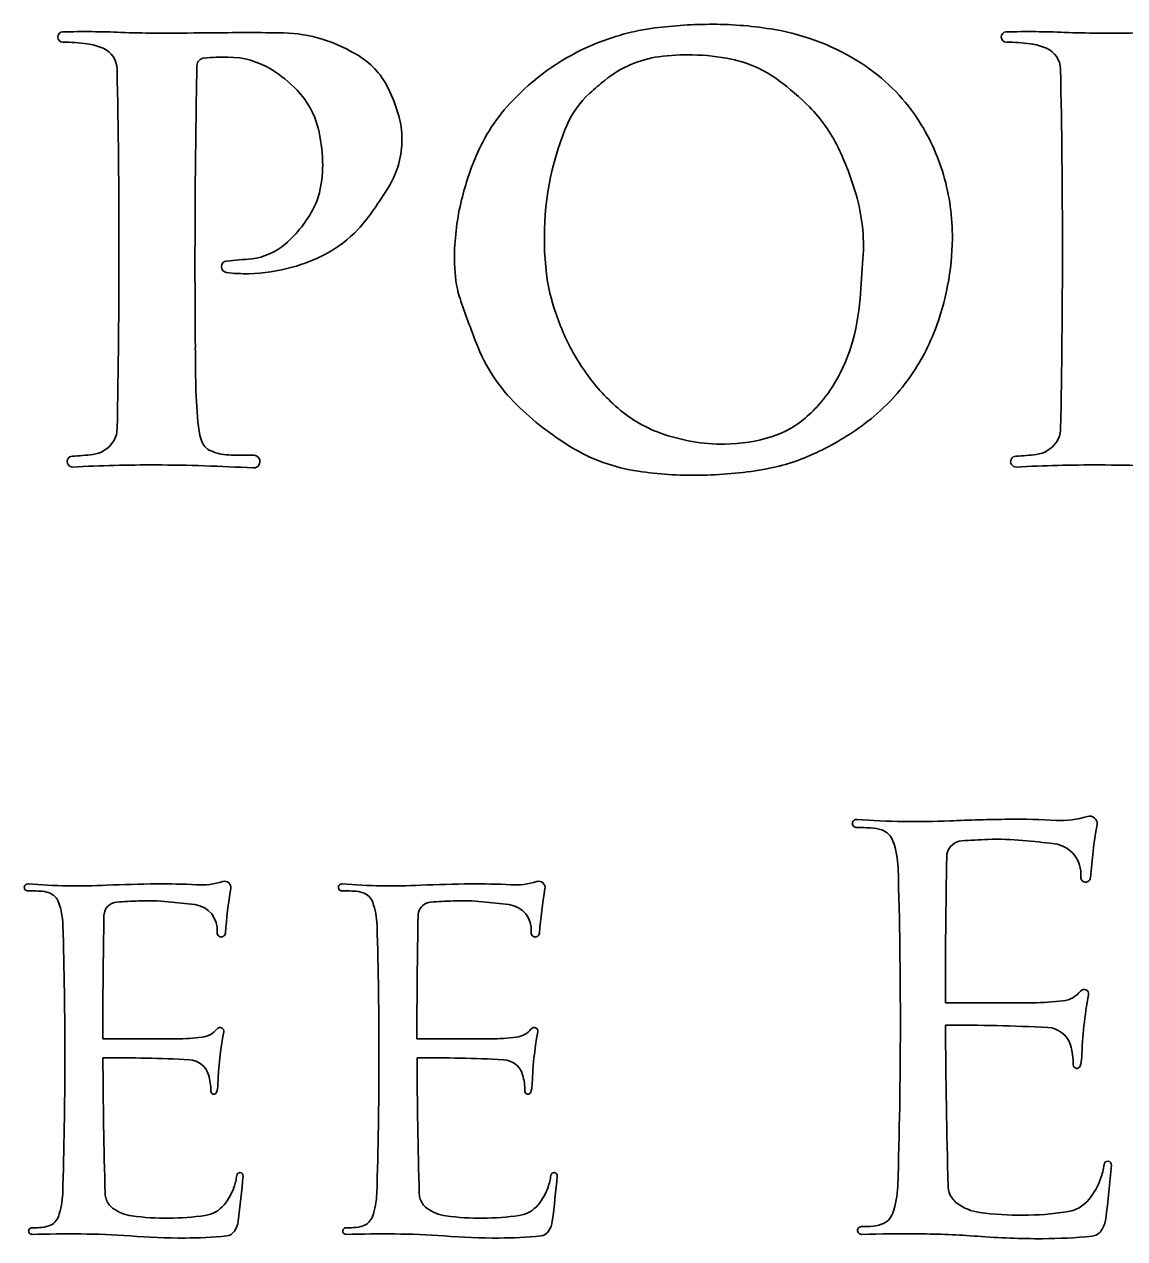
# Model space of a CAD drawing. Extents: x -21.1 to 50.3, y 0 to 22.1.
# Drawn here: x 27.562 to 28.29, y 5.893 to 6.697 of the extents above; entities that cross this region are included whole.
import ezdxf

# ---------------------------------------------------------------- set-up
doc = ezdxf.new("R2010")
doc.units = 0
doc.layers.add('SH_Text', color=7, linetype='Continuous')

msp = doc.modelspace()

# ---------------------------------------------------------------- linework, layer by layer
at = {"layer": 'SH_Text'}
for centre, radius, start, end in [((28.01661, 6.40481), 0.29228, 89.86421, 97.4106), ((28.01672, 6.44919), 0.24791, 80.35762, 89.86421), ((27.58711, 6.68867), 0.0034, 91.40576, 270.38362), ((27.60142, 6.10534), 0.5869, 87.64671, 91.40576), ((27.64883, 7.25894), 0.56768, 267.64671, 269.87914), ((27.6531, 9.27972), 2.58846, 269.87914, 270.64679), ((27.71054, 4.19085), 2.50074, 90.02109, 90.64679), ((27.71009, 5.43675), 1.25484, 88.94603, 90.02109), ((27.73149, 6.6), 0.0914, 72.65975, 88.94603), ((27.99918, 6.53883), 0.15714, 97.4106, 112.96486), ((28.03258, 6.54255), 0.15321, 57.03917, 80.35762), ((28.21166, 6.68867), 0.0034, 91.40576, 270.38362), ((28.22598, 6.10534), 0.5869, 87.64671, 91.40576), ((28.27339, 7.25894), 0.56768, 267.64671, 269.87914), ((28.27765, 9.27972), 2.58846, 269.87914, 270.64679), ((27.58786, 6.57642), 0.10885, 81.98413, 90.38362), ((27.59726, 6.64317), 0.04145, 66.71534, 81.98413), ((27.60758, 6.66714), 0.01535, 1.18991, 66.71534), ((27.72709, 6.58591), 0.10615, 57.73568, 72.65975), ((27.99899, 6.53929), 0.15664, 112.96486, 135.67119), ((28.21241, 6.57642), 0.10885, 81.98413, 90.38362), ((28.22181, 6.64317), 0.04145, 66.71534, 81.98413), ((28.23213, 6.66714), 0.01535, 1.18991, 66.71534), ((27.681, 6.66959), 0.00521, 94.41698, 178.887), ((27.69536, 6.48366), 0.19169, 89.65787, 94.41698), ((27.69618, 6.62033), 0.05503, 58.58613, 89.65787), ((27.75654, 6.63257), 0.05097, 25.2881, 57.73568), ((27.99085, 6.60599), 0.07021, 97.5949, 113.26525), ((28.00115, 6.52873), 0.14815, 88.91864, 97.5949), ((28.0013, 6.53678), 0.1401, 78.3422, 88.91864), ((28.01356, 6.59619), 0.07943, 53.42179, 78.3422), ((21.84701, 6.54749), 5.77717, 358.826009, 1.189909), ((34.41123, 6.53884), 6.73671, 178.886995, 180.475328), ((27.67993, 6.59372), 0.08621, 43.83539, 58.58613), ((27.99243, 6.60229), 0.07423, 113.26525, 128.99735), ((28.04703, 6.56483), 0.12666, 33.59812, 57.03917), ((22.47156, 6.54749), 5.77717, 358.826009, 1.189909), ((28.08456, 6.48851), 0.22063, 128.99735, 132.33826), ((27.95348, 6.51524), 0.18024, 44.85537, 53.42179), ((27.70181, 6.61473), 0.05587, 14.22006, 43.83539), ((27.68993, 6.6011), 0.12465, 17.37499, 25.2881), ((27.96942, 6.56451), 0.11789, 134.40027, 156.24969), ((27.97793, 6.60554), 0.06231, 132.33826, 156.72296), ((28.0113, 6.57277), 0.09868, 25.67509, 44.85537), ((27.75515, 6.62151), 0.05631, 1.6695, 17.37499), ((28.03737, 6.55841), 0.13825, 16.35885, 33.59812), ((27.65875, 6.60382), 0.10029, 1.46579, 14.22006), ((27.74587, 6.62124), 0.0656, 347.67189, 1.6695), ((28.08048, 6.56143), 0.17395, 156.72296, 165.29796), ((27.91777, 6.5278), 0.20246, 16.27406, 25.67509), ((27.75514, 6.61921), 0.05611, 328.03878, 347.67189), ((28.03225, 6.53687), 0.18653, 156.24969, 166.31153), ((27.67533, 6.60424), 0.08371, 348.11323, 1.46579), ((28.10269, 6.5556), 0.19691, 165.29796, 188.43668), ((28.03157, 6.55671), 0.1443, 359.36863, 16.35885), ((27.71437, 6.59602), 0.04381, 332.6449, 348.11323), ((27.4516, 6.8086), 0.41388, 325.54557, 328.03878), ((27.99576, 6.55057), 0.12122, 355.99084, 16.27406), ((27.67987, 6.61387), 0.08266, 311.21875, 332.6449), ((28.01522, 6.54102), 0.169, 166.31153, 178.96021), ((27.69866, 6.63909), 0.11426, 317.10146, 325.54557), ((27.72445, 6.61512), 0.07905, 297.49966, 317.10146), ((27.70776, 6.58203), 0.04032, 276.11994, 311.21875), ((28.00157, 6.55704), 0.1743, 338.90883, 359.36863), ((27.70818, 6.64637), 0.11428, 285.56997, 297.49966), ((27.9488, 6.54222), 0.10258, 178.96021, 191.42308), ((27.69583, 6.53656), 0.00384, 94.6278, 263.25152), ((27.64404, 7.1764), 0.63809, 274.6278, 276.11994), ((27.7076, 6.64848), 0.11647, 271.29293, 285.56997), ((21.00163, 7.04077), 7.1325, 355.777197, 355.990845), ((27.70783, 6.638), 0.106, 263.25152, 271.29293), ((27.96836, 6.53567), 0.06111, 188.43668, 192.53523), ((27.89697, 6.53175), 0.04969, 191.42308, 198.90716), ((28.066, 6.55738), 0.16114, 192.53523, 201.90741), ((28.62984, 6.78277), 0.82436, 198.90716, 201.10491), ((27.97241, 6.52608), 0.14275, 342.87828, 355.7772), ((28.05739, 6.55392), 0.15185, 201.90741, 213.72007), ((28.03142, 6.54553), 0.1423, 323.66493, 338.90883), ((31.04385, 6.5109), 3.36922, 180.47532, 180.84497), ((27.96794, 6.5273), 0.11488, 201.10491, 225.62484), ((28.00198, 6.51697), 0.1118, 327.94551, 342.87828), ((28.04278, 6.54417), 0.13428, 213.72007, 228.00478), ((28.04054, 6.46661), 0.36558, 180.84497, 185.14242), ((28.01916, 6.50621), 0.09153, 310.40991, 327.94551), ((28.03557, 6.54248), 0.13715, 305.76177, 323.66493), ((28.02809, 6.58877), 0.20088, 225.62484, 238.50059), ((28.01356, 6.51171), 0.09061, 228.00478, 250.04046), ((27.74187, 6.43973), 0.0657, 185.14242, 195.487), ((28.03683, 6.48546), 0.06428, 287.96146, 310.40991), ((28.00439, 6.58577), 0.19051, 294.56606, 305.76177), ((27.60706, 6.42945), 0.0159, 324.47105, 358.82601), ((27.68961, 6.42525), 0.01147, 195.487, 247.00713), ((28.02426, 6.54118), 0.12196, 250.04046, 270.47035), ((28.0244, 6.5238), 0.10458, 270.47035, 287.96146), ((28.23162, 6.42945), 0.0159, 324.47105, 358.82601), ((27.6045, 6.43128), 0.01905, 277.24087, 324.47105), ((27.69835, 6.44584), 0.03384, 247.00713, 270.36112), ((27.98509, 6.51861), 0.11859, 238.50059, 261.70933), ((28.22905, 6.43128), 0.01905, 277.24087, 324.47105), ((27.59352, 6.40768), 0.00361, 91.94369, 273.10582), ((27.58842, 6.55779), 0.14659, 271.94369, 277.24087), ((27.70152, 5.94305), 0.46896, 88.54697, 90.36112), ((27.71331, 6.40765), 0.00421, 266.64368, 88.54697), ((28.02897, 6.532), 0.13138, 279.52678, 294.56606), ((28.21807, 6.40768), 0.00361, 91.94369, 273.10582), ((28.21298, 6.55779), 0.14659, 271.94369, 277.24087), ((27.64486, 5.46144), 0.94402, 89.77654, 93.10582), ((27.64394, 5.22484), 1.18062, 86.64368, 89.77654), ((28.00489, 6.65446), 0.25587, 261.70933, 270.73874), ((28.00459, 6.67724), 0.27866, 270.73874, 279.52678), ((28.26942, 5.46144), 0.94402, 89.77654, 93.10582), ((28.26849, 5.22484), 1.18062, 86.64368, 89.77654), ((28.26674, 6.16805), 0.00496, 350.19324, 107.41903), ((28.11236, 6.1682), 0.0027, 85.64294, 267.98595), ((28.11671, 6.29184), 0.12642, 267.98595, 269.60558), ((28.15183, 6.68618), 0.51678, 265.64294, 272.48181), ((28.11453, 5.97446), 0.19097, 87.85849, 89.60558), ((28.1207, 6.13956), 0.02575, 70.76044, 87.85849), ((28.22689, 4.95432), 1.21671, 90.64149, 92.48181), ((28.21848, 5.70547), 0.46551, 86.75961, 90.64149), ((28.24805, 6.22763), 0.05749, 266.75961, 287.41903), ((28.62449, 6.10621), 0.3581, 170.19324, 175.80686), ((28.12521, 6.15248), 0.01207, 19.76227, 70.76044), ((28.21358, 5.73971), 0.41813, 91.91863, 94.32899), ((28.20586, 5.9699), 0.18781, 84.89737, 91.91863), ((28.17042, 5.57294), 0.58635, 82.84957, 84.89737), ((28.08179, 6.13688), 0.0582, 1.77764, 19.76227), ((28.18282, 6.14601), 0.01067, 94.32899, 166.79916), ((28.24091, 6.13483), 0.02005, 354.46759, 82.84957), ((32.68165, 6.05665), 4.51038, 178.86203, 180.092), ((28.18282, 6.14601), 0.01067, 166.79916, 178.86203), ((24.63875, 6.03674), 3.5027, 358.22236, 1.66784), ((28.2641, 6.13259), 0.00325, 174.46759, 355.814), ((27.5638, 6.12586), 0.00228, 85.64294, 267.98595), ((27.59713, 6.56321), 0.43634, 265.64294, 272.48181), ((27.6605, 5.10094), 1.0273, 90.64149, 92.48181), ((27.6534, 5.73516), 0.39304, 86.75961, 90.64149), ((27.67836, 6.17604), 0.04854, 266.75961, 287.41903), ((27.69415, 6.12573), 0.00418, 350.19324, 107.41903), ((27.99621, 6.07352), 0.30236, 170.19324, 175.80686), ((27.77172, 6.12586), 0.00228, 85.64294, 267.98595), ((27.80504, 6.56321), 0.43634, 265.64294, 272.48181), ((27.86842, 5.10094), 1.0273, 90.64149, 92.48181), ((27.86132, 5.73516), 0.39304, 86.75961, 90.64149), ((27.88628, 6.17604), 0.04854, 266.75961, 287.41903), ((27.90206, 6.12573), 0.00418, 350.19324, 107.41903), ((28.20412, 6.07352), 0.30236, 170.19324, 175.80686), ((27.56747, 6.23025), 0.10674, 267.98595, 269.60558), ((27.56563, 5.96228), 0.16124, 87.85849, 89.60558), ((27.57084, 6.10168), 0.02174, 70.76044, 87.85849), ((27.57465, 6.11259), 0.01019, 19.76227, 70.76044), ((27.64926, 5.76407), 0.35304, 91.91863, 94.32899), ((27.64275, 5.95843), 0.15857, 84.89737, 91.91863), ((27.77539, 6.23025), 0.10674, 267.98595, 269.60558), ((27.77354, 5.96228), 0.16124, 87.85849, 89.60558), ((27.77876, 6.10168), 0.02174, 70.76044, 87.85849), ((27.78256, 6.11259), 0.01019, 19.76227, 70.76044), ((27.85717, 5.76407), 0.35304, 91.91863, 94.32899), ((27.85066, 5.95843), 0.15857, 84.89737, 91.91863), ((27.53799, 6.09941), 0.04914, 1.77764, 19.76227), ((27.62329, 6.10713), 0.00901, 166.79916, 178.86203), ((27.62329, 6.10713), 0.00901, 94.32899, 166.79916), ((27.61282, 5.62326), 0.49507, 82.84957, 84.89737), ((27.67234, 6.09769), 0.01693, 354.46759, 82.84957), ((27.7459, 6.09941), 0.04914, 1.77764, 19.76227), ((27.83121, 6.10713), 0.00901, 166.79916, 178.86203), ((27.83121, 6.10713), 0.00901, 94.32899, 166.79916), ((27.82074, 5.62326), 0.49507, 82.84957, 84.89737), ((27.88025, 6.09769), 0.01693, 354.46759, 82.84957), ((24.63092, 6.01486), 2.95744, 358.22236, 1.66784), ((31.42179, 6.03167), 3.80826, 178.86203, 180.092), ((24.83884, 6.01486), 2.95744, 358.22236, 1.66784), ((31.62971, 6.03167), 3.80826, 178.86203, 180.092), ((27.69192, 6.09579), 0.00275, 174.46759, 355.814), ((27.89984, 6.09579), 0.00275, 174.46759, 355.814), ((28.24698, 6.06832), 0.01769, 276.90853, 321.27252), ((28.2631, 6.0554), 0.00296, 349.43086, 141.27252), ((28.53443, 6.00477), 0.27305, 169.43086, 178.18819), ((28.05134, 80.73558), 74.68627, 270.0920047, 270.1363219), ((28.22863, 6.21977), 0.17025, 270.13632, 276.90854), ((27.67747, 6.04153), 0.01494, 276.90853, 321.27252), ((27.69107, 6.03062), 0.0025, 349.43086, 141.27252), ((27.92017, 5.98787), 0.23054, 169.43086, 178.18819), ((27.88538, 6.04153), 0.01494, 276.90853, 321.27252), ((27.89899, 6.03062), 0.0025, 349.43086, 141.27252), ((28.12808, 5.98787), 0.23054, 169.43086, 178.18819), ((28.17672, 4.78282), 1.25186, 87.14522, 90.24772), ((32.68165, 6.05665), 4.51038, 180.27922, 181.63341), ((28.23824, 6.01659), 0.01656, 16.86142, 87.14522), ((27.51228, 69.0854), 63.05992, 270.0920047, 270.1363219), ((27.66197, 6.1694), 0.14375, 270.13632, 276.90854), ((27.72019, 69.0854), 63.05992, 270.0920047, 270.1363219), ((27.86989, 6.1694), 0.14375, 270.13632, 276.90854), ((28.21308, 6.00896), 0.04285, 359.25487, 16.86142), ((27.61814, 4.95614), 1.05699, 87.14522, 90.24772), ((31.42179, 6.03167), 3.80826, 180.27922, 181.63341), ((27.82606, 4.95614), 1.05699, 87.14522, 90.24772), ((31.62971, 6.03167), 3.80826, 180.27922, 181.63341), ((28.24223, 6.01401), 0.0193, 340.61056, 358.18819), ((27.67009, 5.99785), 0.01398, 16.86142, 87.14522), ((27.878, 5.99785), 0.01398, 16.86142, 87.14522), ((28.25824, 6.00837), 0.00232, 179.25487, 340.61056), ((27.64884, 5.99141), 0.03618, 359.25487, 16.86142), ((27.85675, 5.99141), 0.03618, 359.25487, 16.86142), ((27.68698, 5.99091), 0.00196, 179.25487, 340.61056), ((27.67345, 5.99567), 0.0163, 340.61056, 358.18819), ((27.89489, 5.99091), 0.00196, 179.25487, 340.61056), ((27.88137, 5.99567), 0.0163, 340.61056, 358.18819), ((28.23205, 5.9481), 0.04457, 340.26897, 352.75357), ((28.27873, 5.94217), 0.00248, 355.12865, 172.75357), ((27.47731, 6.01047), 0.8068, 352.60262, 355.12865), ((27.66486, 5.94003), 0.03763, 340.26897, 352.75357), ((27.70427, 5.93501), 0.00209, 355.12865, 172.75357), ((27.02761, 5.99268), 0.68121, 352.60262, 355.12865), ((27.87277, 5.94003), 0.03763, 340.26897, 352.75357), ((27.91218, 5.93501), 0.00209, 355.12865, 172.75357), ((27.23552, 5.99268), 0.68121, 352.60262, 355.12865), ((28.23053, 5.94865), 0.04619, 320.84065, 340.26897), ((27.66358, 5.94049), 0.039, 320.84065, 340.26897), ((27.87149, 5.94049), 0.039, 320.84065, 340.26897), ((28.08159, 5.92989), 0.0582, 340.23773, 358.22236), ((28.18764, 5.9285), 0.01455, 181.63341, 198.75734), ((28.18764, 5.9285), 0.01455, 198.75734, 233.08247), ((27.53782, 5.92464), 0.04914, 340.23773, 358.22236), ((27.62736, 5.92347), 0.01228, 181.63341, 198.75734), ((27.62736, 5.92347), 0.01228, 198.75734, 233.08247), ((27.67841, 5.9284), 0.01986, 278.36139, 320.84065), ((27.74573, 5.92464), 0.04914, 340.23773, 358.22236), ((27.83527, 5.92347), 0.01228, 181.63341, 198.75734), ((27.83527, 5.92347), 0.01228, 198.75734, 233.08247), ((27.88633, 5.9284), 0.01986, 278.36139, 320.84065), ((28.19827, 5.94264), 0.03224, 233.08247, 262.38961), ((28.2481, 5.93434), 0.02353, 278.36139, 320.84065), ((27.57448, 5.91147), 0.01019, 289.23956, 340.23773), ((27.63633, 5.93541), 0.02722, 233.08247, 262.38961), ((27.65588, 6.08171), 0.17481, 262.38961, 278.36139), ((27.78239, 5.91147), 0.01019, 289.23956, 340.23773), ((27.84425, 5.93541), 0.02722, 233.08247, 262.38961), ((27.86379, 6.08171), 0.17481, 262.38961, 278.36139), ((28.12501, 5.91429), 0.01207, 289.23956, 340.23773), ((28.22142, 6.11591), 0.20704, 262.38961, 278.36139), ((27.56658, 5.89838), 0.00217, 90.39442, 271.29427), ((27.56546, 6.06178), 0.16124, 270.39442, 272.14151), ((27.57067, 5.92238), 0.02174, 272.14151, 289.23956), ((27.68765, 5.90699), 0.01563, 326.44359, 352.60262), ((27.7745, 5.89838), 0.00217, 90.39442, 271.29427), ((27.77337, 6.06178), 0.16124, 270.39442, 272.14151), ((27.77859, 5.92238), 0.02174, 272.14151, 289.23956), ((27.89556, 5.90699), 0.01563, 326.44359, 352.60262), ((28.11566, 5.89878), 0.00256, 90.39442, 271.29427), ((28.11432, 6.09231), 0.19097, 270.39442, 272.14151), ((28.1205, 5.9272), 0.02575, 272.14151, 289.23956), ((28.25904, 5.90898), 0.01851, 326.44359, 352.60262), ((27.59219, 4.76478), 1.13173, 89.66098, 91.29379), ((27.59615, 5.43527), 0.46122, 85.60398, 89.66098), ((27.66668, 6.35274), 0.45895, 265.60398, 270.14105), ((27.66712, 6.17406), 0.28028, 270.14105, 275.80961), ((27.69478, 5.90226), 0.00707, 275.80961, 326.44359), ((27.8001, 4.76478), 1.13173, 89.66098, 91.29379), ((27.80407, 5.43527), 0.46122, 85.60398, 89.66098), ((27.8746, 6.35274), 0.45895, 265.60398, 270.14105), ((27.87504, 6.17406), 0.28028, 270.14105, 275.80961), ((27.90269, 5.90226), 0.00707, 275.80961, 326.44359), ((28.14598, 4.55617), 1.34039, 89.66098, 91.29379), ((28.15068, 5.35029), 0.54626, 85.60398, 89.66098), ((28.23421, 6.4369), 0.54357, 265.60398, 270.14105), ((28.23473, 6.22529), 0.33195, 270.14105, 275.80961), ((28.26749, 5.90338), 0.00838, 275.80961, 326.44359)]:
    msp.add_arc(centre, radius, start, end, dxfattribs=at)

doc.saveas('drawing.dxf')
